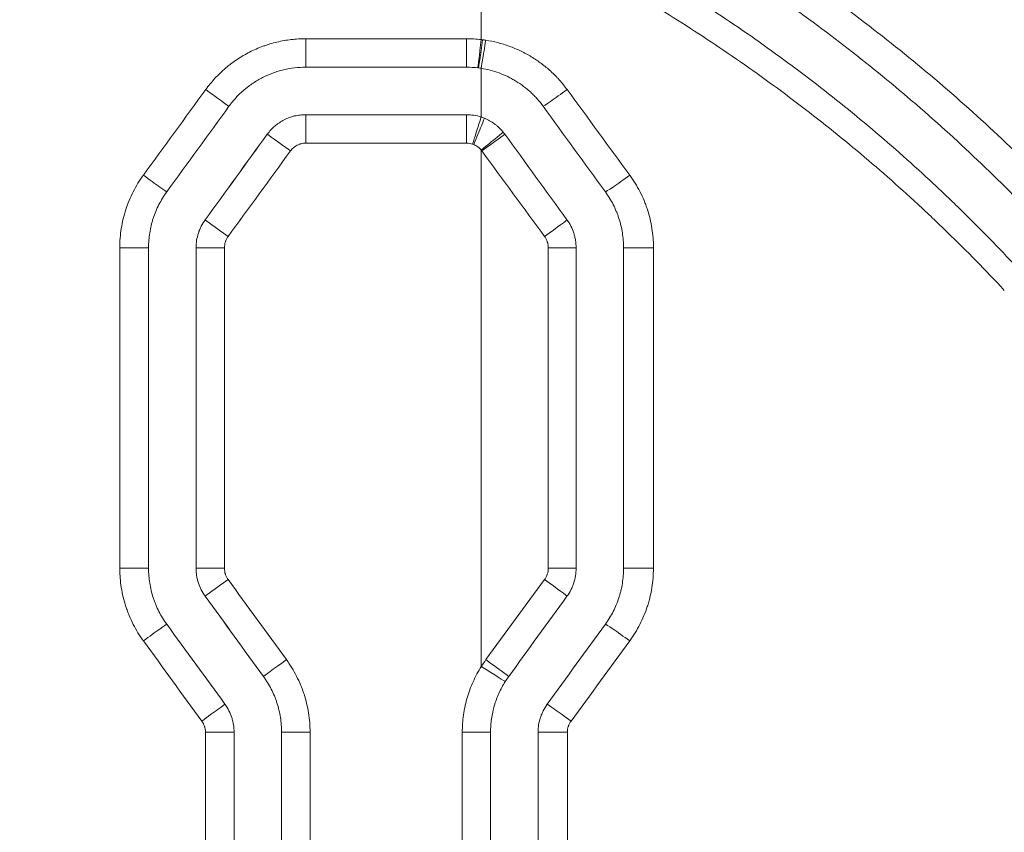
# Model space of a CAD drawing. Header units: millimetres. Extents: x 0 to 594, y 0 to 420.
# Tile 680 of 915: x 279.29 to 284.47, y 336.98 to 341.26. Entities that reach past the tile are written whole.
import ezdxf

# ---------------------------------------------------------------- set-up
doc = ezdxf.new("R2010")
doc.units = ezdxf.units.MM
doc.layers.add('1', color=7, linetype='Continuous', true_color=0xffffff)
doc.styles.add('Arial Unicode MS', font='txt')
doc.dimstyles.get("Standard").update_dxf_attribs({"dimtxt": 0.18, "dimasz": 0.18, "dimexe": 0.18, "dimexo": 0.0625, "dimgap": 0.09, "dimtad": 0, "dimtih": 1, "dimtoh": 1, "dimdec": 4, "dimzin": 0, "dimdsep": 46, "dimtxsty": 'Standard', "dimcen": 0.09, "dimadec": 0, "dimazin": 0, "dimtfac": 1, "dimtdec": 4, "dimtofl": 0, "dimtmove": 0, "dimatfit": 3, "dimfxl": 0, "dimtolj": 1, "dimtzin": 0, "dimarcsym": 0})

# ---------------------------------------------------------------- blocks, each defined once
blk = doc.blocks.new('_U2')
at = {"layer": '1', "color": 18, "lineweight": 13}
for p, q in [((142.3008, 334.4792), (142.3008, 394.7968)), ((368.28, 363.0393), (368.28, 394.7968)), ((142.3008, 392.7968), (235.4192, 392.7968)), ((368.28, 392.7968), (275.1617, 392.7968))]:
    blk.add_line(p, q, dxfattribs=at)
at = {"layer": '1', "color": 18}
for points in [[(142.3008, 392.7968), (145.8008, 393.7346), (145.8008, 391.8589)], [(368.28, 392.7968), (364.78, 391.8589), (364.78, 393.7346)]]:
    blk.add_solid(points, dxfattribs=at)
at = {"layer": '1', "color": 18, "linetype": 'Continuous', "lineweight": 13, "char_height": 2.5, "attachment_point": 7, "line_spacing_factor": 1.047437, "style": 'Arial Unicode MS'}
for s, insert in [('\\fArial Unicode MS|b0|i0;\\W1.0000;4.5', (237.0517, 390.9192)), ('\\fArial Unicode MS|b0|i0;\\W1.0000; LIFT POINT SPAN', (244.1567, 390.9192))]:
    blk.add_mtext(s, dxfattribs=dict(at, insert=insert))

msp = doc.modelspace()

# ---------------------------------------------------------------- linework, layer by layer
at = {"layer": '1', "color": 155, "linetype": 'Continuous', "lineweight": 13}
for p, q in [((280.7939, 341.1574), (281.6403, 341.1574)), ((280.5917, 340.6544), (280.5917, 340.6544)), ((281.6403, 340.6074), (280.7939, 340.6074)), ((280.2643, 340.2038), (280.2643, 340.2038)), ((279.8151, 340.0568), (279.9665, 340.0568)), ((279.8151, 338.3693), (279.8151, 340.0568)), ((280.2166, 340.0568), (280.2166, 340.0568)), ((280.2166, 338.3693), (280.2166, 340.0568)), ((280.3659, 340.0568), (280.2166, 340.0568)), ((280.3659, 340.0568), (280.3659, 338.3693)), ((279.8151, 338.3693), (279.9665, 338.3693)), ((280.2166, 338.3693), (280.2166, 338.3693)), ((280.3659, 338.3693), (280.2166, 338.3693)), ((280.2643, 338.2223), (280.2643, 338.2223)), ((281.7178, 337.8526), (281.7178, 338.1893)), ((280.5711, 337.8001), (280.5711, 337.8001)), ((280.2658, 337.5062), (280.4166, 337.5062)), ((280.2658, 335.8211), (280.2658, 337.5062)), ((280.6666, 337.5062), (280.6666, 337.5062)), ((280.6666, 335.8211), (280.6666, 337.5062)), ((280.8166, 337.5062), (280.6666, 337.5062)), ((280.8166, 337.5062), (280.8166, 335.8211)), ((281.6177, 337.5062), (281.7666, 337.5062)), ((281.6177, 335.8211), (281.6177, 337.5062))]:
    msp.add_line(p, q, dxfattribs=at)
at = {"layer": '1', "color": 155, "linetype": 'Continuous', "lineweight": 18}
for p, q in [((280.794, 341.0074), (281.6392, 341.0074)), ((281.6392, 340.7574), (280.794, 340.7574)), ((279.9665, 338.3693), (279.9665, 340.0568)), ((280.2166, 340.0568), (280.2166, 338.3693)), ((280.4166, 335.8211), (280.4166, 337.5062)), ((280.6666, 337.5062), (280.6666, 335.8211)), ((281.7666, 337.5062), (281.7666, 335.8211))]:
    msp.add_line(p, q, dxfattribs=at)
at = {"layer": '1', "color": 155, "linetype": 'Continuous', "lineweight": 13}
for centre, major_axis, ratio, start_param, end_param in [((280.794, 341.1574), (0, 0.15), 0.000464, 1.570796, 3.141593), ((281.6392, 341.1574), (0, 0.15), 0.007264, 3.141593, 4.712389), ((281.7166, 341.1528), (0.0179, 0.1489), 0.007914, 3.142542, 4.713338), ((281.7224, 341.1521), (-0.0192, -0.1488), 0.008184, 0.00102, 1.571853), ((281.7398, 341.1496), (-0.0232, -0.1482), 0.00898, 0.00132, 1.572204), ((280.2681, 340.8895), (-0.1214, 0.0882), 0.003099, 1.566531, 3.137776), ((282.165, 340.8895), (0.1214, 0.0881), 0.017361, 3.163439, 4.7368), ((280.794, 340.6074), (0, -0.15), 0.000464, 3.141593, 4.712389), ((281.6392, 340.6074), (0, -0.15), 0.007264, 1.570796, 3.141593), ((281.6702, 340.6025), (0.0464, 0.1426), 0.007176, 4.714725, 6.285587), ((281.6771, 340.6), (0.0569, 0.1388), 0.007042, 4.715274, 6.286207), ((281.7166, 340.5708), (-0.1161, -0.095), 0.005049, 1.576964, 3.147761), ((280.7312, 342.0775), (-110.7875, -152.4877), 0.003839, 1.561298, 1.564253), ((280.7131, 340.5662), (0.1214, -0.0882), 0.000708, 3.148041, 4.711415), ((281.7201, 340.5662), (-0.1214, -0.0882), 0.004782, 1.577378, 3.148041), ((280.8526, 341.988), (-110.8714, -152.3942), 0.003839, 1.561303, 1.56426), ((279.9407, 340.4389), (-0.1213, 0.0882), 0.004859, 1.564109, 3.135354), ((282.4922, 340.4389), (0.1214, 0.0881), 0.026298, 3.176486, 4.74996), ((280.3857, 340.1156), (0.1213, -0.0882), 0.002467, 3.148041, 4.708993), ((282.0475, 340.1156), (-0.1214, -0.0882), 0.013678, 1.58979, 3.148042), ((282.0666, 340.0568), (-0.15, 0), 0.000106, 3.141593, 4.68812), ((282.6163, 340.0568), (0.15, 0), 0.000925, 1.519498, 3.094093), ((282.0666, 338.3693), (-0.15, 0), 0.000012, 1.59454, 3.141593), ((282.6163, 338.3693), (0.15, 0), 0.000144, 1.522079, 3.09632), ((280.3857, 338.3105), (0.1213, 0.0882), 0.002467, 1.574192, 3.135144), ((280.8339, 336.5356), (107.5897, -147.8829), 0.003725, 1.577234, 1.580089), ((282.0475, 338.3105), (-0.1214, 0.0882), 0.01343, 3.135143, 4.693877), ((280.7114, 336.4565), (107.0983, -147.4092), 0.003712, 1.577215, 1.580079), ((279.9407, 337.9872), (-0.1213, -0.0882), 0.004859, 3.147831, 4.719076), ((282.4922, 337.9872), (0.1214, -0.0881), 0.025174, 1.536066, 3.109073), ((280.6925, 337.8883), (0.1214, 0.0882), 0.000819, 1.571923, 3.135144), ((281.7407, 337.8883), (-0.1214, 0.0882), 0.005331, 3.135144, 4.705051), ((281.7166, 337.8526), (0.1269, -0.0799), 0.004248, 6.276441, 7.847237), ((280.2475, 337.565), (-0.1213, -0.0882), 0.00321, 3.145562, 4.716807), ((282.1856, 337.565), (0.1214, -0.0882), 0.01707, 1.547125, 3.120142), ((282.1665, 337.5062), (0.15, 0), 0.000103, 3.174604, 4.740612)]:
    msp.add_ellipse(centre, major_axis=major_axis, ratio=ratio, start_param=start_param, end_param=end_param, dxfattribs=at)
at = {"layer": '1', "color": 155, "linetype": 'Continuous', "lineweight": 18}
for centre, major_axis, ratio, start_param, end_param in [((280.8384, 342.6056), (-108.7573, -149.6929), 0.003769, 1.558471, 1.561481), ((280.8542, 342.2405), (-110.4988, -152.0903), 0.003829, 1.560187, 1.56315), ((280.8453, 336.223), (109.359, -150.5212), 0.00379, 1.578521, 1.581326), ((280.9194, 335.5559), (115.555, -159.051), 0.004005, 1.581073, 1.583728)]:
    msp.add_ellipse(centre, major_axis=major_axis, ratio=ratio, start_param=start_param, end_param=end_param, dxfattribs=at)
at = {"layer": '1', "color": 155, "linetype": 'Continuous', "lineweight": 13}
for points, knots in [([(282.2114, 344.4265), (282.4437, 344.3334), (282.6718, 344.2331), (283.0074, 344.0727), (283.1181, 344.0176), (283.3373, 343.9043), (283.4457, 343.846), (283.7673, 343.6666), (283.9771, 343.5411), (284.2845, 343.3448), (284.3858, 343.278), (284.586, 343.1419), (284.6849, 343.0727), (284.9779, 342.8614), (285.1684, 342.7158), (285.5399, 342.4167), (285.7209, 342.2632), (285.9854, 342.0279), (286.0724, 341.9486), (286.2441, 341.7885), (286.3288, 341.7076), (286.5795, 341.463), (286.742, 341.2971), (286.9, 341.1289)], [0, 0, 0, 0, 0.125, 0.125, 0.1875, 0.1875, 0.25, 0.25, 0.375, 0.375, 0.4375, 0.4375, 0.5, 0.5, 0.625, 0.625, 0.75, 0.75, 0.8125, 0.8125, 0.875, 0.875, 1, 1, 1, 1]), ([(286.8745, 341.094), (286.7817, 341.1946), (286.5949, 341.3919), (286.311, 341.676), (286.1197, 341.8575), (285.9275, 342.0351), (285.831, 342.1218), (285.6372, 342.2913), (285.4426, 342.4568), (285.149, 342.6928), (284.9523, 342.842), (284.7554, 342.9871), (284.6567, 343.0577), (284.4592, 343.1947), (284.2616, 343.3276), (283.965, 343.5149), (283.6688, 343.6902), (283.4719, 343.7993), (283.3246, 343.8781), (283.2755, 343.9039), (283.1775, 343.9546), (283.1286, 343.9794), (282.9819, 344.0525), (282.787, 344.1463), (282.4969, 344.2758), (282.3052, 344.355), (282.2099, 344.3929)], [0, 0, 0, 0, 0.0625, 0.125, 0.1875, 0.1875, 0.25, 0.25, 0.3125, 0.375, 0.4375, 0.4375, 0.5, 0.5, 0.5625, 0.625, 0.6875, 0.75, 0.75, 0.78125, 0.78125, 0.8125, 0.8125, 0.875, 0.9375, 1, 1, 1, 1]), ([(282.2173, 343.4868), (282.3728, 343.4202), (282.5291, 343.3483), (282.7638, 343.2324), (282.8421, 343.1924), (282.9987, 343.1098), (283.077, 343.067), (283.3117, 342.9347), (283.4679, 342.8409), (283.7786, 342.6419), (283.9331, 342.5367), (284.1629, 342.3701), (284.3154, 342.2562), (284.5417, 342.0765), (284.7652, 341.888), (284.912, 341.7565), (285.0576, 341.6219), (285.1297, 341.5532), (285.2727, 341.4127), (285.4143, 341.2692), (285.6221, 341.045), (285.7573, 340.8895), (285.824, 340.8103)], [0, 0, 0, 0, 0.125, 0.125, 0.1875, 0.1875, 0.25, 0.25, 0.375, 0.375, 0.5, 0.5, 0.5625, 0.625, 0.6875, 0.75, 0.75, 0.8125, 0.8125, 0.875, 0.9375, 1, 1, 1, 1]), ([(285.7799, 340.7662), (285.7752, 340.7715), (285.7657, 340.782), (285.7514, 340.7978), (285.7372, 340.8135), (285.7229, 340.8292), (285.7086, 340.8449), (285.6942, 340.8605), (285.6799, 340.8761), (285.6655, 340.8916), (285.6511, 340.9071), (285.6367, 340.9226), (285.6222, 340.938), (285.6077, 340.9533), (285.5933, 340.9687), (285.5787, 340.984), (285.5642, 340.9992), (285.5496, 341.0144), (285.535, 341.0296), (285.5204, 341.0448), (285.5058, 341.0599), (285.4912, 341.0749), (285.4765, 341.0899), (285.4618, 341.1049), (285.4471, 341.1199), (285.4323, 341.1348), (285.4175, 341.1496), (285.4027, 341.1645), (285.3879, 341.1793), (285.3731, 341.194), (285.3582, 341.2087), (285.3433, 341.2234), (285.3284, 341.238), (285.3135, 341.2526), (285.2985, 341.2672), (285.2835, 341.2817), (285.2685, 341.2962), (285.2535, 341.3107), (285.2384, 341.3251), (285.2234, 341.3395), (285.2083, 341.3538), (285.1931, 341.3681), (285.178, 341.3824), (285.1628, 341.3966), (285.1476, 341.4108), (285.1324, 341.425), (285.1171, 341.4391), (285.1018, 341.4532), (285.0865, 341.4672), (285.0712, 341.4813), (285.0558, 341.4952), (285.0404, 341.5092), (285.025, 341.5231), (285.0096, 341.537), (284.9941, 341.5508), (284.9787, 341.5646), (284.9631, 341.5784), (284.9476, 341.5922), (284.932, 341.6059), (284.9164, 341.6195), (284.9008, 341.6332), (284.8852, 341.6468), (284.8695, 341.6604), (284.8538, 341.6739), (284.8381, 341.6874), (284.8223, 341.7009), (284.8066, 341.7143), (284.7907, 341.7277), (284.7749, 341.7411), (284.759, 341.7545), (284.7432, 341.7678), (284.7272, 341.781), (284.7113, 341.7943), (284.6953, 341.8075), (284.6793, 341.8207), (284.6633, 341.8338), (284.6472, 341.847), (284.6311, 341.8601), (284.615, 341.8731), (284.5988, 341.8862), (284.5827, 341.8991), (284.5664, 341.9121), (284.5502, 341.9251), (284.5339, 341.938), (284.5176, 341.9508), (284.5013, 341.9637), (284.485, 341.9765), (284.4686, 341.9893), (284.4521, 342.0021), (284.4357, 342.0148), (284.4192, 342.0275), (284.4027, 342.0402), (284.3861, 342.0528), (284.3696, 342.0654), (284.353, 342.078), (284.3363, 342.0906), (284.3196, 342.1031), (284.3029, 342.1156), (284.2862, 342.1281), (284.2694, 342.1406), (284.2526, 342.153), (284.2358, 342.1654), (284.2189, 342.1778), (284.202, 342.1901), (284.1851, 342.2024), (284.1681, 342.2147), (284.1511, 342.227), (284.1341, 342.2392), (284.0714, 342.2841), (283.9626, 342.3603), (283.8066, 342.4655), (283.6496, 342.5673), (283.4914, 342.6658), (283.332, 342.7612), (283.2216, 342.8247), (283.1615, 342.8585), (283.1521, 342.8638), (283.1426, 342.8691), (283.1332, 342.8744), (283.1238, 342.8796), (283.1144, 342.8849), (283.1049, 342.8901), (283.0955, 342.8953), (283.0861, 342.9005), (283.0767, 342.9057), (283.0672, 342.9109), (283.0578, 342.9161), (283.0484, 342.9212), (283.039, 342.9264), (283.0296, 342.9315), (283.0202, 342.9366), (283.0107, 342.9417), (283.0013, 342.9468), (282.9919, 342.9519), (282.9825, 342.9569), (282.9731, 342.962), (282.9636, 342.967), (282.9542, 342.9721), (282.9448, 342.9771), (282.9354, 342.9821), (282.926, 342.9871), (282.9165, 342.9921), (282.9071, 342.997), (282.8977, 343.002), (282.8883, 343.0069), (282.8789, 343.0119), (282.8695, 343.0168), (282.86, 343.0217), (282.8506, 343.0266), (282.8412, 343.0315), (282.8318, 343.0364), (282.8224, 343.0412), (282.8129, 343.0461), (282.8035, 343.0509), (282.7941, 343.0557), (282.7847, 343.0606), (282.7752, 343.0654), (282.7658, 343.0702), (282.7564, 343.0749), (282.747, 343.0797), (282.7376, 343.0845), (282.7281, 343.0892), (282.7187, 343.0939), (282.7093, 343.0987), (282.6999, 343.1034), (282.6904, 343.1081), (282.681, 343.1128), (282.6716, 343.1175), (282.6621, 343.1221), (282.6527, 343.1268), (282.6433, 343.1314), (282.6338, 343.136), (282.6244, 343.1407), (282.615, 343.1453), (282.6055, 343.1499), (282.5961, 343.1545), (282.5867, 343.159), (282.5772, 343.1636), (282.5678, 343.1682), (282.5584, 343.1727), (282.5489, 343.1772), (282.5395, 343.1818), (282.53, 343.1863), (282.5206, 343.1908), (282.5111, 343.1953), (282.5017, 343.1997), (282.4923, 343.2042), (282.4828, 343.2087), (282.4734, 343.2131), (282.4639, 343.2175), (282.4545, 343.222), (282.445, 343.2264), (282.4355, 343.2308), (282.4261, 343.2352), (282.4166, 343.2396), (282.4072, 343.2439), (282.3977, 343.2483), (282.3882, 343.2526), (282.3788, 343.257), (282.3693, 343.2613), (282.3599, 343.2656), (282.3504, 343.2699), (282.3409, 343.2742), (282.3314, 343.2785), (282.322, 343.2828), (282.3125, 343.2871), (282.303, 343.2913), (282.2935, 343.2956), (282.2841, 343.2998), (282.2746, 343.304), (282.2651, 343.3083), (282.2556, 343.3125), (282.2461, 343.3167), (282.2366, 343.3209), (282.2272, 343.325), (282.2177, 343.3292), (282.2082, 343.3334), (282.1987, 343.3375), (282.1892, 343.3416), (282.1797, 343.3458), (282.1702, 343.3499), (282.1638, 343.3526), (282.1607, 343.354)], [0, 0, 0, 0, 0.004765, 0.009527, 0.014285, 0.01904, 0.023792, 0.02854, 0.033286, 0.038028, 0.042767, 0.047503, 0.052236, 0.056966, 0.061693, 0.066418, 0.071139, 0.075858, 0.080574, 0.085287, 0.089997, 0.094705, 0.099411, 0.104113, 0.108814, 0.113511, 0.118207, 0.1229, 0.12759, 0.132279, 0.136965, 0.141649, 0.146331, 0.151011, 0.155688, 0.160364, 0.165038, 0.16971, 0.17438, 0.179048, 0.183715, 0.18838, 0.193043, 0.197704, 0.202365, 0.207023, 0.21168, 0.216336, 0.220991, 0.225644, 0.230296, 0.234947, 0.239597, 0.244245, 0.248893, 0.25354, 0.258186, 0.262831, 0.267475, 0.272119, 0.276762, 0.281404, 0.286046, 0.290687, 0.295328, 0.299969, 0.304609, 0.309249, 0.313889, 0.318528, 0.323168, 0.327808, 0.332447, 0.337087, 0.341727, 0.346367, 0.351008, 0.355649, 0.36029, 0.364932, 0.369575, 0.374218, 0.378862, 0.383506, 0.388152, 0.392798, 0.397445, 0.402093, 0.406743, 0.411393, 0.416045, 0.420698, 0.425353, 0.430009, 0.434666, 0.439325, 0.443986, 0.448648, 0.453312, 0.457978, 0.462646, 0.467316, 0.471988, 0.476662, 0.481338, 0.486017, 0.490698, 0.495381, 0.500067, 0.542335, 0.58427, 0.62593, 0.667377, 0.708671, 0.749875, 0.752278, 0.754679, 0.757079, 0.759477, 0.761873, 0.764268, 0.766661, 0.769053, 0.771443, 0.773832, 0.776219, 0.778605, 0.780989, 0.783371, 0.785753, 0.788132, 0.790511, 0.792888, 0.795263, 0.797637, 0.80001, 0.802381, 0.804751, 0.807119, 0.809486, 0.811852, 0.814217, 0.81658, 0.818941, 0.821302, 0.823661, 0.826019, 0.828376, 0.830731, 0.833085, 0.835438, 0.83779, 0.84014, 0.84249, 0.844838, 0.847184, 0.84953, 0.851875, 0.854218, 0.85656, 0.858902, 0.861242, 0.86358, 0.865918, 0.868255, 0.870591, 0.872925, 0.875259, 0.877591, 0.879923, 0.882253, 0.884583, 0.886911, 0.889239, 0.891565, 0.893891, 0.896215, 0.898539, 0.900861, 0.903183, 0.905504, 0.907824, 0.910143, 0.912461, 0.914778, 0.917095, 0.919411, 0.921725, 0.924039, 0.926352, 0.928665, 0.930976, 0.933287, 0.935597, 0.937906, 0.940214, 0.942522, 0.944829, 0.947135, 0.94944, 0.951745, 0.954049, 0.956353, 0.958655, 0.960957, 0.963259, 0.965559, 0.96786, 0.970159, 0.972458, 0.974756, 0.977054, 0.979351, 0.981647, 0.983943, 0.986239, 0.988534, 0.990828, 0.993122, 0.995415, 0.997708, 1, 1, 1, 1]), ([(281.778, 342.3867), (281.8515, 342.355), (281.9246, 342.3224), (282.0337, 342.2721), (282.0699, 342.2551), (282.1421, 342.2206), (282.1781, 342.2032), (282.3573, 342.1148), (282.4986, 342.0405), (282.7771, 341.8848), (282.9143, 341.8034), (283.0664, 341.7078), (283.0832, 341.6971), (283.1169, 341.6756), (283.1337, 341.6648), (283.1839, 341.6323), (283.2172, 341.6105), (283.3167, 341.5442), (283.3823, 341.4993), (283.5771, 341.3623), (283.7042, 341.2678), (283.9531, 341.0726), (284.0749, 340.972), (284.313, 340.7644), (284.4295, 340.6575), (284.6569, 340.4375), (284.7679, 340.3243), (284.8763, 340.2079)], [0, 0, 0, 0, 0.0625, 0.0625, 0.09375, 0.09375, 0.125, 0.125, 0.25, 0.25, 0.375, 0.375, 0.390625, 0.390625, 0.40625, 0.40625, 0.4375, 0.4375, 0.5, 0.5, 0.625, 0.625, 0.75, 0.75, 0.875, 0.875, 1, 1, 1, 1]), ([(281.7178, 341.1528), (281.7178, 341.1816), (281.7178, 341.4011), (281.7178, 341.6205), (281.7178, 341.8111)], [0, 0, 0, 0, 0.131412, 1, 1, 1, 1]), ([(284.4703, 339.8325), (284.3729, 339.9371), (284.2729, 340.0392), (284.1448, 340.1637), (284.119, 340.1884), (284.0801, 340.2253), (284.0671, 340.2375), (284.041, 340.2619), (284.0279, 340.2741), (283.9623, 340.3347), (283.9094, 340.3824), (283.749, 340.5234), (283.6401, 340.6144), (283.4183, 340.7907), (283.3055, 340.876), (283.0758, 341.0409), (282.959, 341.1205), (282.7215, 341.2741), (282.6008, 341.348), (282.3554, 341.4902), (282.2307, 341.5584), (282.0406, 341.6564), (281.9449, 341.7044), (281.8318, 341.7584), (281.7749, 341.7849), (281.7464, 341.798), (281.7321, 341.8046), (281.7249, 341.8078), (281.7214, 341.8095), (281.7196, 341.8103), (281.7187, 341.8107), (281.7183, 341.8109), (281.7181, 341.811), (281.7179, 341.811), (281.7178, 341.8111)], [0, 0, 0, 0, 0.125, 0.125, 0.15625, 0.15625, 0.171875, 0.171875, 0.1875, 0.1875, 0.25, 0.25, 0.375, 0.375, 0.5, 0.5, 0.625, 0.625, 0.75, 0.75, 0.875, 0.875, 0.9375, 0.96875, 0.984375, 0.992188, 0.996094, 0.998047, 0.999023, 0.999512, 0.999756, 0.999878, 0.999878, 1, 1, 1, 1]), ([(280.2673, 340.8895), (280.2825, 340.9103), (280.2988, 340.9301), (280.3335, 340.9676), (280.3519, 340.9853), (280.3763, 341.0061), (280.3813, 341.0102), (280.3888, 341.0162), (280.3914, 341.0182), (280.3964, 341.0222), (280.399, 341.0241), (280.4118, 341.0338), (280.4222, 341.0412), (280.454, 341.0624), (280.476, 341.0752), (280.5213, 341.0982), (280.5447, 341.1085), (280.5749, 341.1195), (280.5809, 341.1217), (280.5931, 341.1258), (280.5992, 341.1277), (280.6176, 341.1333), (280.6299, 341.1366), (280.6671, 341.1455), (280.6921, 341.1499), (280.7426, 341.1559), (280.7681, 341.1574), (280.7939, 341.1574)], [0, 0, 0, 0, 0.125, 0.125, 0.25, 0.25, 0.28125, 0.28125, 0.296875, 0.296875, 0.3125, 0.3125, 0.375, 0.375, 0.5, 0.5, 0.625, 0.625, 0.65625, 0.65625, 0.6875, 0.6875, 0.75, 0.75, 0.875, 0.875, 1, 1, 1, 1]), ([(281.7412, 341.1496), (281.7625, 341.1463), (281.7835, 341.1419), (281.8249, 341.1313), (281.8452, 341.125), (281.8853, 341.1104), (281.905, 341.1021), (281.9292, 341.0906), (281.9364, 341.087), (281.9436, 341.0833), (281.9484, 341.0808), (281.9507, 341.0795), (281.9626, 341.0731), (281.9719, 341.0677), (281.9994, 341.0511), (282.0348, 341.0272), (282.0676, 341), (282.0913, 340.9784), (282.1029, 340.9672), (282.1141, 340.9556), (282.1215, 340.9478), (282.1251, 340.9438), (282.1431, 340.9237), (282.1567, 340.907), (282.1695, 340.8895)], [0, 0, 0, 0, 0.125, 0.125, 0.25, 0.25, 0.375, 0.375, 0.40625, 0.421875, 0.421875, 0.4375, 0.4375, 0.5, 0.5, 0.625, 0.75, 0.75, 0.8125, 0.84375, 0.84375, 0.875, 0.875, 1, 1, 1, 1]), ([(280.5917, 340.6544), (280.5975, 340.6624), (280.6038, 340.67), (280.6171, 340.6843), (280.6241, 340.6911), (280.6352, 340.7006), (280.641, 340.7052), (280.6469, 340.7096), (280.6509, 340.7125), (280.653, 340.7139), (280.6633, 340.7208), (280.6717, 340.7257), (280.6891, 340.7346), (280.6981, 340.7385), (280.7118, 340.7436), (280.7165, 340.7452), (280.7236, 340.7473), (280.7259, 340.748), (280.7307, 340.7493), (280.7331, 340.7499), (280.7451, 340.7528), (280.7548, 340.7545), (280.7743, 340.7568), (280.7841, 340.7574), (280.794, 340.7574)], [0, 0, 0, 0, 0.125, 0.125, 0.25, 0.25, 0.3125, 0.34375, 0.34375, 0.375, 0.375, 0.5, 0.5, 0.625, 0.625, 0.6875, 0.6875, 0.71875, 0.71875, 0.75, 0.75, 0.875, 0.875, 1, 1, 1, 1]), ([(280.7939, 340.6074), (280.7899, 340.6074), (280.7821, 340.607), (280.7743, 340.6056), (280.7686, 340.6042), (280.7667, 340.6037), (280.7629, 340.6025), (280.761, 340.6019), (280.7555, 340.5999), (280.7483, 340.5967), (280.7416, 340.5928), (280.7374, 340.59), (280.7366, 340.5895), (280.735, 340.5883), (280.7326, 340.5866), (280.7303, 340.5847), (280.7259, 340.5809), (280.723, 340.5782), (280.7177, 340.5725), (280.7152, 340.5694), (280.7129, 340.5662)], [0, 0, 0, 0, 0.125, 0.25, 0.25, 0.3125, 0.3125, 0.375, 0.375, 0.5, 0.625, 0.625, 0.65625, 0.65625, 0.6875, 0.75, 0.75, 0.875, 0.875, 1, 1, 1, 1]), ([(281.6783, 340.6), (281.6821, 340.5984), (281.6895, 340.5948), (281.6964, 340.5904), (281.7006, 340.5873), (281.7014, 340.5866), (281.7031, 340.5854), (281.7039, 340.5847), (281.7063, 340.5827), (281.7078, 340.5813), (281.7123, 340.577), (281.7152, 340.574), (281.7178, 340.5708)], [0, 0, 0, 0, 0.25, 0.5, 0.5, 0.5625, 0.5625, 0.625, 0.625, 0.75, 0.75, 1, 1, 1, 1]), ([(279.8151, 340.0568), (279.8151, 340.074), (279.8158, 340.0911), (279.8185, 340.125), (279.8225, 340.1587), (279.8292, 340.1921), (279.8351, 340.2169), (279.8373, 340.2252), (279.8408, 340.2376), (279.842, 340.2417), (279.8445, 340.2499), (279.8458, 340.254), (279.8524, 340.2743), (279.8583, 340.2903), (279.8713, 340.3216), (279.8855, 340.3523), (279.9021, 340.3819), (279.9199, 340.4108), (279.9294, 340.425), (279.9395, 340.4389)], [0, 0, 0, 0, 0.125, 0.125, 0.25, 0.375, 0.375, 0.4375, 0.4375, 0.46875, 0.46875, 0.5, 0.5, 0.625, 0.625, 0.75, 0.875, 0.875, 1, 1, 1, 1]), ([(282.4991, 340.439), (282.5092, 340.4252), (282.5188, 340.411), (282.5366, 340.382), (282.5533, 340.3524), (282.5677, 340.3215), (282.5775, 340.2979), (282.5807, 340.2899), (282.5851, 340.2779), (282.5866, 340.2738), (282.5894, 340.2657), (282.5908, 340.2617), (282.5974, 340.2414), (282.602, 340.225), (282.61, 340.192), (282.6166, 340.1588), (282.6206, 340.1251), (282.6227, 340.0997), (282.6234, 340.0869), (282.6238, 340.0741), (282.624, 340.0655), (282.624, 340.0613), (282.624, 340.057)], [0, 0, 0, 0, 0.125, 0.125, 0.25, 0.375, 0.375, 0.4375, 0.4375, 0.46875, 0.46875, 0.5, 0.5, 0.625, 0.625, 0.75, 0.875, 0.875, 0.9375, 0.96875, 0.96875, 1, 1, 1, 1]), ([(280.2166, 340.0568), (280.2166, 340.07), (280.2176, 340.0831), (280.2217, 340.1088), (280.2247, 340.1214), (280.2298, 340.1371), (280.2309, 340.1402), (280.2332, 340.1464), (280.2343, 340.1494), (280.2381, 340.1585), (280.2408, 340.1645), (280.2497, 340.1819), (280.2566, 340.1931), (280.2643, 340.2038)], [0, 0, 0, 0, 0.25, 0.25, 0.5, 0.5, 0.5625, 0.5625, 0.625, 0.625, 0.75, 0.75, 1, 1, 1, 1]), ([(280.385, 340.1156), (280.3819, 340.1113), (280.3792, 340.1069), (280.3756, 340.0999), (280.374, 340.0963), (280.3726, 340.0927), (280.3716, 340.0902), (280.3712, 340.0889), (280.3692, 340.0827), (280.368, 340.0776), (280.3663, 340.0673), (280.3659, 340.0621), (280.3659, 340.0568)], [0, 0, 0, 0, 0.25, 0.25, 0.375, 0.4375, 0.4375, 0.5, 0.5, 0.75, 0.75, 1, 1, 1, 1]), ([(282.0702, 340.0568), (282.0702, 340.0621), (282.0698, 340.0674), (282.0686, 340.0751), (282.0678, 340.0789), (282.0668, 340.0828), (282.0661, 340.0853), (282.0657, 340.0866), (282.0636, 340.0928), (282.0596, 340.1025), (282.0541, 340.1114), (282.051, 340.1156)], [0, 0, 0, 0, 0.25, 0.25, 0.375, 0.4375, 0.4375, 0.5, 0.5, 0.75, 1, 1, 1, 1]), ([(279.9395, 337.9872), (279.9294, 338.0011), (279.9199, 338.0153), (279.9021, 338.0443), (279.8855, 338.074), (279.8712, 338.1048), (279.8614, 338.1285), (279.8583, 338.1364), (279.8538, 338.1485), (279.8524, 338.1525), (279.8496, 338.1606), (279.8482, 338.1647), (279.8416, 338.185), (279.837, 338.2014), (279.8291, 338.2343), (279.8225, 338.2675), (279.8185, 338.3012), (279.8165, 338.3266), (279.816, 338.3351), (279.8153, 338.3522), (279.8151, 338.3607), (279.8151, 338.3693)], [0, 0, 0, 0, 0.125, 0.125, 0.25, 0.375, 0.375, 0.4375, 0.4375, 0.46875, 0.46875, 0.5, 0.5, 0.625, 0.625, 0.75, 0.875, 0.875, 0.9375, 0.9375, 1, 1, 1, 1]), ([(280.2643, 338.2223), (280.2566, 338.233), (280.2498, 338.2442), (280.2379, 338.2674), (280.2329, 338.2794), (280.2278, 338.295), (280.2269, 338.2982), (280.2251, 338.3045), (280.2243, 338.3077), (280.222, 338.3173), (280.2207, 338.3237), (280.2176, 338.343), (280.2166, 338.3561), (280.2166, 338.3693)], [0, 0, 0, 0, 0.25, 0.25, 0.5, 0.5, 0.5625, 0.5625, 0.625, 0.625, 0.75, 0.75, 1, 1, 1, 1]), ([(280.3659, 338.3693), (280.3659, 338.364), (280.3663, 338.3588), (280.3676, 338.351), (280.3683, 338.3472), (280.3693, 338.3434), (280.37, 338.3408), (280.3704, 338.3396), (280.3725, 338.3333), (280.3745, 338.3285), (280.3792, 338.3192), (280.3819, 338.3148), (280.385, 338.3105)], [0, 0, 0, 0, 0.25, 0.25, 0.375, 0.4375, 0.4375, 0.5, 0.5, 0.75, 0.75, 1, 1, 1, 1]), ([(282.0509, 338.3105), (282.054, 338.3148), (282.0568, 338.3192), (282.0603, 338.3262), (282.062, 338.3298), (282.0634, 338.3334), (282.0644, 338.3359), (282.0648, 338.3372), (282.0668, 338.3434), (282.0681, 338.3485), (282.0697, 338.3588), (282.0701, 338.364), (282.0701, 338.3693)], [0, 0, 0, 0, 0.25, 0.25, 0.375, 0.4375, 0.4375, 0.5, 0.5, 0.75, 0.75, 1, 1, 1, 1]), ([(282.6236, 338.3693), (282.6236, 338.3521), (282.6229, 338.3351), (282.6202, 338.3011), (282.6162, 338.2673), (282.6095, 338.234), (282.6035, 338.2091), (282.6013, 338.2008), (282.5978, 338.1885), (282.5966, 338.1844), (282.5941, 338.1761), (282.5928, 338.1721), (282.5861, 338.1517), (282.5802, 338.1358), (282.5671, 338.1044), (282.5528, 338.0737), (282.5362, 338.0442), (282.5183, 338.0152), (282.5088, 338.0011), (282.4987, 337.9872)], [0, 0, 0, 0, 0.125, 0.125, 0.25, 0.375, 0.375, 0.4375, 0.4375, 0.46875, 0.46875, 0.5, 0.5, 0.625, 0.625, 0.75, 0.875, 0.875, 1, 1, 1, 1]), ([(280.6922, 337.8883), (280.7023, 337.8744), (280.7118, 337.8602), (280.7296, 337.8312), (280.7462, 337.8016), (280.7605, 337.7707), (280.7703, 337.7471), (280.7734, 337.7391), (280.7779, 337.727), (280.7793, 337.723), (280.7821, 337.7149), (280.7835, 337.7108), (280.7901, 337.6905), (280.7947, 337.6741), (280.8026, 337.6412), (280.8092, 337.608), (280.8132, 337.5743), (280.8159, 337.5404), (280.8166, 337.5234), (280.8166, 337.5062)], [0, 0, 0, 0, 0.125, 0.125, 0.25, 0.375, 0.375, 0.4375, 0.4375, 0.46875, 0.46875, 0.5, 0.5, 0.625, 0.625, 0.75, 0.875, 0.875, 1, 1, 1, 1]), ([(281.6177, 337.5062), (281.6177, 337.5216), (281.6187, 337.5521), (281.6236, 337.5976), (281.6289, 337.6277), (281.633, 337.6464), (281.6338, 337.6501), (281.6355, 337.6576), (281.6383, 337.6687), (281.6412, 337.6798), (281.6476, 337.7017), (281.6571, 337.7305), (281.6742, 337.7725), (281.6876, 337.7997), (281.7019, 337.8265), (281.7096, 337.8397), (281.7178, 337.8526)], [0, 0, 0, 0, 0.125, 0.25, 0.375, 0.375, 0.40625, 0.40625, 0.4375, 0.5, 0.5, 0.625, 0.75, 0.875, 0.875, 1, 1, 1, 1]), ([(280.6666, 337.5062), (280.6666, 337.5194), (280.6661, 337.5325), (280.664, 337.5586), (280.661, 337.5845), (280.6559, 337.61), (280.6498, 337.6354), (280.6463, 337.648), (280.6412, 337.6636), (280.6402, 337.6667), (280.638, 337.673), (280.6369, 337.6761), (280.6335, 337.6853), (280.6311, 337.6915), (280.6235, 337.7096), (280.6126, 337.7334), (280.5998, 337.7562), (280.5862, 337.7785), (280.5789, 337.7894), (280.5711, 337.8001)], [0, 0, 0, 0, 0.125, 0.125, 0.25, 0.375, 0.375, 0.5, 0.5, 0.53125, 0.53125, 0.5625, 0.5625, 0.625, 0.625, 0.75, 0.875, 0.875, 1, 1, 1, 1]), ([(280.2658, 337.5062), (280.2658, 337.5115), (280.2654, 337.5167), (280.2641, 337.5245), (280.2634, 337.5283), (280.2624, 337.5321), (280.2617, 337.5347), (280.2613, 337.5359), (280.2592, 337.5422), (280.2572, 337.547), (280.2537, 337.554), (280.2524, 337.5562), (280.2497, 337.5607), (280.2482, 337.5629), (280.2467, 337.565)], [0, 0, 0, 0, 0.25, 0.25, 0.375, 0.4375, 0.4375, 0.5, 0.5, 0.75, 0.75, 0.875, 0.875, 1, 1, 1, 1]), ([(282.19, 337.565), (282.1869, 337.5607), (282.1841, 337.5563), (282.1806, 337.5493), (282.1789, 337.5457), (282.1775, 337.5421), (282.1765, 337.5396), (282.1761, 337.5383), (282.1741, 337.5321), (282.1728, 337.527), (282.1712, 337.5167), (282.1708, 337.5115), (282.1708, 337.5062)], [0, 0, 0, 0, 0.25, 0.25, 0.375, 0.4375, 0.4375, 0.5, 0.5, 0.75, 0.75, 1, 1, 1, 1])]:
    msp.add_open_spline(points, degree=3, knots=knots, dxfattribs=at)
at = {"layer": '1', "color": 155, "linetype": 'Continuous', "lineweight": 18}
for points, knots in [([(281.7166, 342.2491), (281.8612, 342.1863), (282.0219, 342.1115), (282.1803, 342.0319), (282.2154, 342.0141), (282.233, 342.0051), (282.2855, 341.9781), (282.3203, 341.9599), (282.4243, 341.9046), (282.493, 341.8669), (282.6971, 341.7515), (282.8305, 341.6714), (283.0925, 341.5047), (283.2209, 341.4182), (283.4728, 341.2389), (283.5963, 341.1462), (283.8383, 340.9544), (283.9569, 340.8554), (284.1891, 340.651), (284.3028, 340.5457), (284.5251, 340.3286), (284.6338, 340.2169), (284.74, 340.1018)], [0, 0, 0, 0, 0.125, 0.140625, 0.140625, 0.15625, 0.15625, 0.1875, 0.1875, 0.25, 0.25, 0.375, 0.375, 0.5, 0.5, 0.625, 0.625, 0.75, 0.75, 0.875, 0.875, 1, 1, 1, 1]), ([(281.7791, 341.9474), (281.9114, 341.8868), (282.0415, 341.8232), (282.2975, 341.69), (282.4235, 341.6204), (282.6713, 341.4755), (282.7932, 341.4001), (283.033, 341.2436), (283.1508, 341.1625), (283.3825, 340.9944), (283.4964, 340.9075), (283.72, 340.7279), (283.8298, 340.6352), (283.9915, 340.4917), (284.0582, 340.4309), (284.1241, 340.369), (284.1504, 340.3442), (284.1636, 340.3317), (284.2028, 340.2942), (284.2288, 340.269), (284.3579, 340.1423), (284.4587, 340.0385), (284.5568, 339.9322)], [0, 0, 0, 0, 0.125, 0.125, 0.25, 0.25, 0.375, 0.375, 0.5, 0.5, 0.625, 0.625, 0.75, 0.75, 0.8125, 0.828125, 0.828125, 0.84375, 0.84375, 0.875, 0.875, 1, 1, 1, 1]), ([(280.3895, 340.8013), (280.4011, 340.8173), (280.4136, 340.8325), (280.4402, 340.8614), (280.4544, 340.875), (280.4732, 340.891), (280.477, 340.8941), (280.4847, 340.9003), (280.4886, 340.9034), (280.5004, 340.9123), (280.5084, 340.918), (280.5329, 340.9343), (280.5497, 340.9441), (280.5845, 340.9619), (280.6025, 340.9697), (280.6257, 340.9783), (280.6303, 340.9799), (280.6397, 340.9831), (280.6444, 340.9846), (280.6585, 340.9888), (280.668, 340.9914), (280.6965, 340.9982), (280.7157, 341.0017), (280.7546, 341.0063), (280.7742, 341.0074), (280.794, 341.0074)], [0, 0, 0, 0, 0.125, 0.125, 0.25, 0.25, 0.28125, 0.28125, 0.3125, 0.3125, 0.375, 0.375, 0.5, 0.5, 0.625, 0.625, 0.65625, 0.65625, 0.6875, 0.6875, 0.75, 0.75, 0.875, 0.875, 1, 1, 1, 1]), ([(282.0437, 340.8013), (282.034, 340.8147), (282.0236, 340.8276), (282.0099, 340.843), (282.0071, 340.846), (282.0015, 340.8521), (281.9986, 340.855), (281.99, 340.8638), (281.9841, 340.8695), (281.966, 340.8862), (281.941, 340.9071), (281.914, 340.9255), (281.893, 340.9383), (281.8859, 340.9424), (281.8768, 340.9474), (281.875, 340.9483), (281.8714, 340.9503), (281.8659, 340.9531), (281.8604, 340.9559), (281.8419, 340.9648), (281.8268, 340.9712), (281.7962, 340.9824), (281.7806, 340.9873), (281.749, 340.9955), (281.7329, 340.9988), (281.7166, 341.0014)], [0, 0, 0, 0, 0.125, 0.125, 0.15625, 0.15625, 0.1875, 0.1875, 0.25, 0.25, 0.375, 0.5, 0.5, 0.5625, 0.5625, 0.578125, 0.578125, 0.59375, 0.625, 0.625, 0.75, 0.75, 0.875, 0.875, 1, 1, 1, 1]), ([(280.794, 340.7574), (280.7841, 340.7574), (280.7743, 340.7568), (280.7548, 340.7545), (280.7451, 340.7528), (280.7331, 340.7499), (280.7307, 340.7493), (280.7259, 340.748), (280.7236, 340.7473), (280.7165, 340.7452), (280.7118, 340.7436), (280.6981, 340.7385), (280.6891, 340.7346), (280.6717, 340.7257), (280.6632, 340.7208), (280.653, 340.7139), (280.6509, 340.7125), (280.6469, 340.7096), (280.6449, 340.7082), (280.6391, 340.7037), (280.6352, 340.7006), (280.6241, 340.6911), (280.617, 340.6843), (280.6038, 340.67), (280.5975, 340.6624), (280.5917, 340.6544)], [0, 0, 0, 0, 0.125, 0.125, 0.25, 0.25, 0.28125, 0.28125, 0.3125, 0.3125, 0.375, 0.375, 0.5, 0.5, 0.625, 0.625, 0.65625, 0.65625, 0.6875, 0.6875, 0.75, 0.75, 0.875, 0.875, 1, 1, 1, 1]), ([(281.734, 340.7388), (281.7436, 340.7349), (281.7621, 340.7259), (281.7793, 340.7147), (281.7898, 340.707), (281.7918, 340.7055), (281.7959, 340.7023), (281.7979, 340.7006), (281.8039, 340.6956), (281.8078, 340.6921), (281.819, 340.6814), (281.8261, 340.6738), (281.8327, 340.6658)], [0, 0, 0, 0, 0.25, 0.5, 0.5, 0.5625, 0.5625, 0.625, 0.625, 0.75, 0.75, 1, 1, 1, 1]), ([(279.9665, 340.0568), (279.9665, 340.07), (279.9671, 340.0832), (279.9691, 340.1093), (279.9722, 340.1352), (279.9773, 340.1609), (279.9819, 340.18), (279.9836, 340.1863), (279.9863, 340.1958), (279.9872, 340.199), (279.9891, 340.2053), (279.9901, 340.2085), (279.9952, 340.2241), (279.9997, 340.2364), (280.0097, 340.2605), (280.0206, 340.2841), (280.0334, 340.3068), (280.047, 340.3291), (280.0543, 340.34), (280.062, 340.3507)], [0, 0, 0, 0, 0.125, 0.125, 0.25, 0.375, 0.375, 0.4375, 0.4375, 0.46875, 0.46875, 0.5, 0.5, 0.625, 0.625, 0.75, 0.875, 0.875, 1, 1, 1, 1]), ([(282.371, 340.3507), (282.3788, 340.34), (282.3861, 340.3291), (282.3997, 340.3068), (282.4125, 340.284), (282.4234, 340.2602), (282.4309, 340.2421), (282.4333, 340.2359), (282.4368, 340.2267), (282.4379, 340.2236), (282.44, 340.2173), (282.4411, 340.2142), (282.4461, 340.1986), (282.4497, 340.186), (282.4558, 340.1606), (282.4608, 340.1351), (282.4639, 340.1092), (282.466, 340.0831), (282.4665, 340.07), (282.4665, 340.0568)], [0, 0, 0, 0, 0.125, 0.125, 0.25, 0.375, 0.375, 0.4375, 0.4375, 0.46875, 0.46875, 0.5, 0.5, 0.625, 0.625, 0.75, 0.875, 0.875, 1, 1, 1, 1]), ([(280.2643, 340.2038), (280.2566, 340.1931), (280.2497, 340.1819), (280.2408, 340.1645), (280.2381, 340.1585), (280.2343, 340.1494), (280.2331, 340.1464), (280.2309, 340.1402), (280.2298, 340.1371), (280.2247, 340.1214), (280.2217, 340.1088), (280.2176, 340.0831), (280.2166, 340.07), (280.2166, 340.0568)], [0, 0, 0, 0, 0.25, 0.25, 0.375, 0.375, 0.4375, 0.4375, 0.5, 0.5, 0.75, 0.75, 1, 1, 1, 1]), ([(282.1688, 340.2038), (282.1766, 340.1931), (282.1834, 340.1819), (282.1952, 340.1588), (282.2002, 340.1467), (282.2053, 340.1311), (282.2063, 340.1279), (282.2081, 340.1216), (282.2089, 340.1184), (282.2112, 340.1088), (282.2125, 340.1024), (282.2155, 340.0831), (282.2166, 340.07), (282.2166, 340.0568)], [0, 0, 0, 0, 0.25, 0.25, 0.5, 0.5, 0.5625, 0.5625, 0.625, 0.625, 0.75, 0.75, 1, 1, 1, 1]), ([(280.062, 338.0754), (280.0543, 338.0861), (280.047, 338.097), (280.0333, 338.1193), (280.0206, 338.1421), (280.0096, 338.1659), (280.0021, 338.1841), (279.9997, 338.1902), (279.9963, 338.1994), (279.9952, 338.2026), (279.993, 338.2088), (279.992, 338.2119), (279.9869, 338.2275), (279.9833, 338.2401), (279.9773, 338.2655), (279.9722, 338.291), (279.9691, 338.3169), (279.9671, 338.343), (279.9665, 338.3561), (279.9665, 338.3693)], [0, 0, 0, 0, 0.125, 0.125, 0.25, 0.375, 0.375, 0.4375, 0.4375, 0.46875, 0.46875, 0.5, 0.5, 0.625, 0.625, 0.75, 0.875, 0.875, 1, 1, 1, 1]), ([(280.2166, 338.3693), (280.2166, 338.3561), (280.2176, 338.343), (280.2207, 338.3237), (280.222, 338.3173), (280.2242, 338.3077), (280.2251, 338.3045), (280.2269, 338.2982), (280.2278, 338.295), (280.2329, 338.2794), (280.2379, 338.2674), (280.2497, 338.2442), (280.2566, 338.233), (280.2643, 338.2223)], [0, 0, 0, 0, 0.25, 0.25, 0.375, 0.375, 0.4375, 0.4375, 0.5, 0.5, 0.75, 0.75, 1, 1, 1, 1]), ([(282.2166, 338.3693), (282.2166, 338.3561), (282.2155, 338.3431), (282.2115, 338.3174), (282.2084, 338.3047), (282.2034, 338.289), (282.2023, 338.2859), (282.2, 338.2797), (282.1988, 338.2767), (282.195, 338.2676), (282.1923, 338.2616), (282.1834, 338.2442), (282.1766, 338.233), (282.1688, 338.2223)], [0, 0, 0, 0, 0.25, 0.25, 0.5, 0.5, 0.5625, 0.5625, 0.625, 0.625, 0.75, 0.75, 1, 1, 1, 1]), ([(282.4665, 338.3693), (282.4665, 338.3561), (282.466, 338.343), (282.4639, 338.3169), (282.4608, 338.2909), (282.4557, 338.2653), (282.4511, 338.2461), (282.4495, 338.2398), (282.4468, 338.2303), (282.4458, 338.2271), (282.4439, 338.2208), (282.4429, 338.2176), (282.4379, 338.202), (282.4333, 338.1897), (282.4233, 338.1656), (282.4124, 338.142), (282.3997, 338.1193), (282.3861, 338.097), (282.3788, 338.0861), (282.371, 338.0754)], [0, 0, 0, 0, 0.125, 0.125, 0.25, 0.375, 0.375, 0.4375, 0.4375, 0.46875, 0.46875, 0.5, 0.5, 0.625, 0.625, 0.75, 0.875, 0.875, 1, 1, 1, 1]), ([(280.5711, 337.8001), (280.5789, 337.7894), (280.5861, 337.7785), (280.5998, 337.7562), (280.6126, 337.7334), (280.6235, 337.7096), (280.6311, 337.6915), (280.6335, 337.6853), (280.6369, 337.6761), (280.638, 337.673), (280.6401, 337.6667), (280.6412, 337.6636), (280.6463, 337.648), (280.6498, 337.6354), (280.6559, 337.61), (280.6609, 337.5845), (280.664, 337.5586), (280.6661, 337.5325), (280.6666, 337.5194), (280.6666, 337.5062)], [0, 0, 0, 0, 0.125, 0.125, 0.25, 0.375, 0.375, 0.4375, 0.4375, 0.46875, 0.46875, 0.5, 0.5, 0.625, 0.625, 0.75, 0.875, 0.875, 1, 1, 1, 1]), ([(281.8435, 337.7727), (281.8372, 337.7627), (281.8254, 337.7424), (281.81, 337.711), (281.7969, 337.6787), (281.7896, 337.6566), (281.7847, 337.6397), (281.7824, 337.6312), (281.7803, 337.6226), (281.779, 337.6169), (281.7783, 337.614), (281.7753, 337.5996), (281.7711, 337.5765), (281.7674, 337.5415), (281.7666, 337.518), (281.7666, 337.5062)], [0, 0, 0, 0, 0.125, 0.25, 0.375, 0.5, 0.5, 0.5625, 0.59375, 0.59375, 0.625, 0.625, 0.75, 0.875, 1, 1, 1, 1]), ([(280.4166, 337.5062), (280.4166, 337.5194), (280.4155, 337.5325), (280.4125, 337.5518), (280.4112, 337.5582), (280.4089, 337.5678), (280.4081, 337.571), (280.4063, 337.5773), (280.4053, 337.5805), (280.4002, 337.5961), (280.3952, 337.6082), (280.3834, 337.6313), (280.3766, 337.6425), (280.3688, 337.6532)], [0, 0, 0, 0, 0.25, 0.25, 0.375, 0.375, 0.4375, 0.4375, 0.5, 0.5, 0.75, 0.75, 1, 1, 1, 1]), ([(282.0643, 337.6532), (282.0566, 337.6425), (282.0497, 337.6313), (282.0408, 337.6139), (282.0381, 337.6079), (282.0343, 337.5988), (282.0331, 337.5958), (282.0309, 337.5896), (282.0298, 337.5865), (282.0247, 337.5708), (282.0217, 337.5582), (282.0176, 337.5325), (282.0166, 337.5194), (282.0166, 337.5062)], [0, 0, 0, 0, 0.25, 0.25, 0.375, 0.375, 0.4375, 0.4375, 0.5, 0.5, 0.75, 0.75, 1, 1, 1, 1])]:
    msp.add_open_spline(points, degree=3, knots=knots, dxfattribs=at)
at = {"layer": '1', "color": 155, "linetype": 'Continuous', "lineweight": 13}
for points in [[(281.6403, 341.1574), (281.6662, 341.1574), (281.6921, 341.1559), (281.7178, 341.1528)], [(281.7178, 341.1528), (281.7198, 341.1526), (281.7217, 341.1523), (281.7237, 341.1521)], [(281.7237, 341.1521), (281.7295, 341.1513), (281.7354, 341.1505), (281.7412, 341.1496)], [(281.7032, 341.0033), (281.7017, 341.0035), (281.7002, 341.0037), (281.6987, 341.0039)], [(281.7166, 340.7452), (281.7166, 340.8306), (281.7166, 340.916), (281.7166, 341.0014)], [(279.9395, 340.4389), (280.0487, 340.5891), (280.158, 340.7393), (280.2673, 340.8895)], [(282.1695, 340.8895), (282.2794, 340.7394), (282.3893, 340.5892), (282.4991, 340.439)], [(281.6713, 340.6025), (281.6663, 340.6042), (281.6561, 340.6066), (281.6456, 340.6074), (281.6403, 340.6074)], [(281.6783, 340.6), (281.676, 340.6009), (281.6737, 340.6018), (281.6713, 340.6025)], [(281.7213, 340.5662), (281.7202, 340.5678), (281.719, 340.5693), (281.7178, 340.5708)], [(281.7178, 340.2898), (281.7178, 340.3835), (281.7178, 340.4771), (281.7178, 340.5708)], [(282.051, 340.1156), (281.9411, 340.2658), (281.8312, 340.416), (281.7213, 340.5662)], [(281.7178, 338.1893), (281.7178, 338.8894), (281.7178, 339.5896), (281.7178, 340.2898)], [(282.0701, 338.3693), (282.0701, 338.9318), (282.0702, 339.4943), (282.0702, 340.0568)], [(282.624, 340.057), (282.6238, 339.4944), (282.6237, 338.9319), (282.6236, 338.3693)], [(281.7421, 337.8883), (281.845, 338.029), (281.948, 338.1698), (282.0509, 338.3105)], [(280.2467, 337.565), (280.1443, 337.7057), (280.0419, 337.8465), (279.9395, 337.9872)], [(282.4987, 337.9872), (282.3958, 337.8465), (282.2929, 337.7057), (282.19, 337.565)], [(281.7178, 337.8526), (281.7255, 337.8647), (281.7336, 337.8766), (281.7421, 337.8883)], [(282.1708, 337.5062), (282.1708, 336.9445), (282.1709, 336.3828), (282.171, 335.8211)]]:
    msp.add_open_spline(points, degree=3, dxfattribs=at)
at = {"layer": '1', "color": 155, "linetype": 'Continuous', "lineweight": 18}
for points in [[(281.6392, 341.0074), (281.6607, 341.0074), (281.682, 341.0061), (281.7032, 341.0033)], [(281.6987, 341.0039), (281.679, 341.0062), (281.6591, 341.0074), (281.6392, 341.0074)], [(281.7032, 341.0033), (281.7077, 341.0027), (281.7121, 341.0021), (281.7166, 341.0014)], [(282.0437, 340.8013), (282.1528, 340.6511), (282.2619, 340.5009), (282.371, 340.3507)], [(281.7166, 340.7452), (281.704, 340.7492), (281.6786, 340.7553), (281.6524, 340.7574), (281.6392, 340.7574)], [(281.734, 340.7388), (281.7283, 340.7411), (281.7225, 340.7432), (281.7166, 340.7452)], [(281.8327, 340.6658), (281.8357, 340.6621), (281.8386, 340.6583), (281.8415, 340.6544)], [(281.8415, 340.6544), (281.9506, 340.5042), (282.0597, 340.354), (282.1688, 340.2038)], [(282.2166, 340.0568), (282.2166, 339.4943), (282.2166, 338.9318), (282.2166, 338.3693)], [(282.4665, 340.0568), (282.4665, 339.4943), (282.4665, 338.9318), (282.4665, 338.3693)], [(282.1688, 338.2223), (282.0666, 338.0816), (281.9643, 337.9409), (281.8621, 337.8001)], [(282.371, 338.0754), (282.2688, 337.9347), (282.1666, 337.7939), (282.0643, 337.6532)], [(281.8435, 337.7727), (281.8494, 337.782), (281.8556, 337.7911), (281.8621, 337.8001)], [(282.0166, 337.5062), (282.0166, 336.9445), (282.0166, 336.3828), (282.0166, 335.8211)]]:
    msp.add_open_spline(points, degree=3, dxfattribs=at)

# ---------------------------------------------------------------- dimensions: what is measured, and where the dimension line sits
at = {"layer": '1', "color": 18, "linetype": 'Continuous', "lineweight": 13}
dim = msp.add_linear_dim(base=(142.3008, 392.7968), p1=(368.28, 363.0393), p2=(142.3008, 334.4792), text=' <> \\fArial Unicode MS|b0|i0;\\C18;{\\H1.00x;\\fArial Unicode MS|b0|i0; LIFT POINT SPAN\\fArial Unicode MS|b0|i0;}\\C18;', dimstyle='Standard', override={"dimtxt": 2.5, "dimasz": 3.5, "dimexe": 2, "dimexo": 0, "dimgap": 1.5, "dimtih": 1, "dimtoh": 1, "dimdec": 1, "dimlfac": 0.02, "dimzin": 8, "dimdsep": 46, "dimlunit": 2, "dimtxsty": 'Arial Unicode MS', "dimsah": 1, "dimse1": 0, "dimse2": 0, "dimsd1": 0, "dimsd2": 0, "dimclrd": 18, "dimclre": 18, "dimclrt": 18, "dimtol": 0, "dimtm": -0.1, "dimtfac": 1.4, "dimtdec": 2, "dimtofl": 1, "dimtmove": 0, "dimtzin": 8, "dimlwd": 13, "dimlwe": 13}, dxfattribs=at)
dim.commit()
dim.dimension.update_dxf_attribs({"geometry": '_U2', "text_midpoint": (255.2904, 392.7968), "dimtype": 160})

doc.saveas('drawing.dxf')
